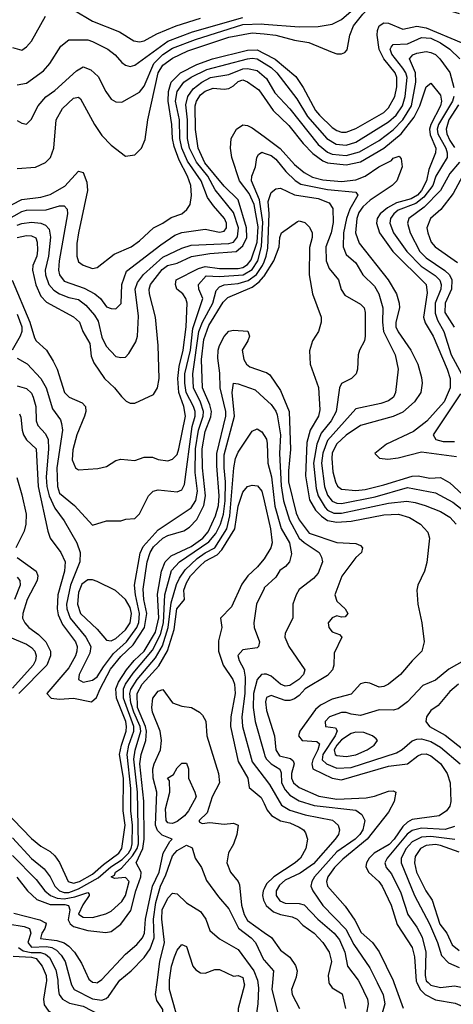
# Model space of a CAD drawing. Header units: inches. Extents: x 1793402 to 1900366, y 320852 to 470679.
# Tile 326 of 604: x 1828960 to 1830805, y 429908 to 434096. Entities that reach past the tile are written whole.
import ezdxf

# ---------------------------------------------------------------- set-up
doc = ezdxf.new("R2010")
doc.units = ezdxf.units.IN
doc.header["$MEASUREMENT"] = 0
for name, color, linetype in [('B8422', 7, 'Continuous'), ('B8423', 7, 'Continuous'), ('B8432', 7, 'Continuous'), ('B8433', 7, 'Continuous')]:
    doc.layers.add(name, color=color, linetype=linetype)

msp = doc.modelspace()

# ---------------------------------------------------------------- linework, layer by layer
at = {"layer": 'B8422', "color": 4}
for points, elevation in [([(1829073.6, 430000), (1829061.1, 429930), (1829064.8, 429904.8), (1829081.2, 429881.2), (1829130, 429848.2), (1829143.9, 429843.9), (1829170, 429841.3), (1829210, 429846), (1829230, 429844.6), (1829250, 429836.9), (1829290.2, 429810.2), (1829350, 429748.7), (1829390, 429733.4), (1829465.3, 429734.7), (1829510, 429745.2), (1829590, 429770.3), (1829610.9, 429790), (1829624.8, 429830), (1829626, 429870), (1829597.3, 429970), (1829597.6, 430000)], 284), ([(1829123.3, 430000), (1829125.1, 429965.1), (1829128.9, 429948.9), (1829142, 429930), (1829172.6, 429912.6), (1829230, 429900.2), (1829370, 429827.7), (1829390, 429822.8), (1829410, 429826), (1829430, 429838), (1829470, 429852), (1829530, 429852), (1829550, 429844.7), (1829570, 429854), (1829570, 429886), (1829544, 429924), (1829538, 429950), (1829544.6, 430000)], 288), ([(1829178.4, 430000), (1829181.1, 429990), (1829192.7, 429970), (1829270, 429930.3), (1829310, 429925.3), (1829328.3, 429931.7), (1829338.5, 429941.5), (1829379.9, 430000)], 292), ([(1829284, 430000), (1829290, 429999.1), (1829291.2, 430000)], 296), ([(1829914.3, 430000), (1829916.4, 429990), (1829890.3, 429889.7), (1829888.8, 429850), (1829905.7, 429810), (1829963.9, 429743.9), (1829988.2, 429690), (1829986.4, 429650), (1829977.4, 429622.6), (1829939.5, 429550), (1829934.9, 429510), (1829950.6, 429430), (1829965.5, 429405.5), (1829994.6, 429374.6), (1830000, 429358.8)], 284), ([(1829973.1, 430000), (1829975.8, 429975.8), (1829974, 429910), (1829965.5, 429850), (1829970.5, 429830), (1830000, 429798.5)], 288)]:
    msp.add_lwpolyline(points, dxfattribs=dict(at, elevation=elevation))
at = {"layer": 'B8423', "color": 4}
for points, elevation in [([(1829190, 434137.3), (1829270, 434090.4), (1829384.4, 434044.4), (1829445.5, 434005.5), (1829470, 434002.4), (1829490, 434006), (1829544.1, 434035.9), (1829626, 434070), (1829730, 434102.3)], 376), ([(1828930, 433977.3), (1828970, 433966.8), (1828990, 433981), (1829010, 434004.7), (1829070, 434111.3)], 376), ([(1828950, 433818.8), (1828990, 433825.5), (1829061.6, 433878.4), (1829089.3, 433910), (1829135.9, 433984.1), (1829170, 434010.7), (1829250, 434010.4), (1829270, 434003), (1829336, 433970), (1829366.6, 433946.6), (1829394.6, 433914.6), (1829410, 433902.8), (1829430, 433897.3), (1829450, 433902.8), (1829590, 434004.7), (1829695.1, 434044.9), (1829910, 434105.5)], 372), ([(1828950, 433666.8), (1828970, 433656), (1828990, 433652), (1829009.2, 433670.8), (1829039.3, 433730), (1829071.5, 433768.5), (1829110, 433795.5), (1829202, 433878), (1829230, 433894.8), (1829263.4, 433883.4), (1829294.2, 433854.2), (1829327.3, 433790), (1829350, 433758), (1829370, 433746), (1829395.5, 433744.5), (1829470, 433787.7), (1829490, 433813.4), (1829530.9, 433910), (1829570, 433948), (1829610, 433974.2), (1829707.9, 434012.1), (1829910, 434075.4), (1829990, 434078.4), (1830000, 434077.6)], 368), ([(1828950, 433463), (1829028.3, 433468.3), (1829070, 433488), (1829091.8, 433510), (1829105.1, 433550), (1829115.6, 433670), (1829142, 433718), (1829190, 433762), (1829210, 433766.8), (1829219.3, 433759.3), (1829278.4, 433650), (1829310, 433604), (1829350, 433562.8), (1829410, 433516), (1829450, 433521), (1829479, 433550), (1829494.2, 433585.8), (1829505.1, 433670), (1829548.9, 433870), (1829570, 433902.3), (1829610, 433932.3), (1829675.8, 433964.2), (1829850, 434021.2), (1829950, 434040.7), (1830000, 434035.4)], 364), ([(1828890, 433290.3), (1828970, 433331.7), (1829050, 433341.7), (1829090, 433351.8), (1829151.8, 433388.2), (1829210, 433451), (1829230, 433446), (1829245.5, 433405.5), (1829248.7, 433370), (1829210.4, 433190), (1829203.8, 433143.8), (1829204, 433090), (1829210, 433066), (1829230, 433051.3), (1829270, 433038), (1829290, 433042), (1829362, 433098), (1829434, 433130), (1829470, 433154.8), (1829530, 433210.8), (1829568.7, 433230), (1829604.8, 433255.2), (1829650, 433270.8), (1829671.8, 433288.2), (1829685.2, 433310), (1829691.6, 433348.4), (1829687.8, 433390), (1829674.8, 433430), (1829638.4, 433498.4), (1829617.1, 433557.1), (1829609.8, 433590), (1829608, 433650), (1829591.4, 433750), (1829593, 433790), (1829605.3, 433830), (1829645.1, 433870), (1829714.6, 433905.4), (1829780.9, 433930), (1829930, 433965.8), (1829970, 433967.5), (1830000, 433952.2)], 356), ([(1828847.8, 433212.2), (1828970, 433280.2), (1828990, 433285.2), (1829072.5, 433287.5), (1829130, 433303.8), (1829150, 433304), (1829162, 433290), (1829163.1, 433270), (1829127.7, 433070), (1829126, 433030), (1829130.4, 433010), (1829150, 432983.1), (1829234.6, 432954.6), (1829280.5, 432930), (1829303.8, 432910), (1829330, 432874.8), (1829350, 432866.8), (1829370, 432866), (1829391.5, 432888.5), (1829394.3, 432970), (1829414.1, 433025.9), (1829561.2, 433138.8), (1829621.1, 433178.9), (1829650, 433190.3), (1829750, 433204.4), (1829810, 433192.7), (1829830, 433196.3), (1829840.7, 433210), (1829840.5, 433230), (1829831.3, 433250), (1829784.4, 433304.4), (1829760, 433340), (1829731.9, 433410), (1829674.8, 433494.8), (1829650.6, 433550), (1829641.8, 433590), (1829639.8, 433670), (1829623.7, 433750), (1829630, 433790.6), (1829658.7, 433830), (1829690, 433851.4), (1829756.1, 433883.9), (1829929, 433929), (1829950, 433932.2), (1829970, 433929.1), (1830000, 433910.8)], 352), ([(1828950, 433221.5), (1828970, 433229), (1829010, 433234.3), (1829050, 433230.3), (1829070, 433222.4), (1829085.1, 433205.1), (1829091.5, 433171.5), (1829082.7, 433090), (1829068.8, 433030), (1829070.3, 433010), (1829084.2, 432970), (1829105.4, 432945.4), (1829130, 432930.3), (1829170, 432914.9), (1829210, 432906.4), (1829242, 432882), (1829279.1, 432839.1), (1829294.1, 432814.1), (1829310, 432746), (1829327.6, 432707.6), (1829370, 432664), (1829390, 432658.8), (1829410, 432661), (1829424.1, 432675.9), (1829454, 432726), (1829461.6, 432750), (1829465.4, 432834.6), (1829451.1, 432950), (1829461.8, 432978.2), (1829487.3, 433012.7), (1829570, 433086.5), (1829650, 433124.6), (1829690, 433136.5), (1829850, 433143.9), (1829870, 433150.3), (1829887.7, 433172.3), (1829890.7, 433210), (1829870, 433276.2), (1829792.2, 433372.2), (1829760.3, 433430), (1829712.3, 433490), (1829682.9, 433550), (1829674.6, 433590), (1829674.2, 433670), (1829666.6, 433733.4), (1829676, 433770), (1829698.6, 433801.4), (1829735.1, 433830), (1829772.7, 433850), (1829850, 433862.7), (1829910, 433887.2), (1829930, 433887.9), (1829970, 433879.5), (1830000, 433854.4)], 348), ([(1828950, 433168.9), (1828990, 433178), (1829010, 433177), (1829028.5, 433168.5), (1829034.9, 433150), (1829035.8, 433115.8), (1829032.6, 433090), (1829016.9, 433050), (1829015.5, 433030), (1829028.6, 432968.6), (1829050, 432920.5), (1829074, 432894), (1829190, 432832.4), (1829215.5, 432810), (1829229.1, 432769.1), (1829258.2, 432718.2), (1829265.1, 432665.1), (1829276.2, 432636.2), (1829321.6, 432570), (1829363.8, 432530), (1829393, 432493), (1829413.5, 432473.5), (1829430, 432465.5), (1829450, 432464.4), (1829530, 432501.6), (1829546.3, 432530), (1829554, 432570), (1829549.5, 432710), (1829538.7, 432830), (1829512.8, 432930), (1829511.2, 432950), (1829516.3, 432970), (1829567.1, 433032.9), (1829589.9, 433050.1), (1829630, 433061), (1829691.4, 433088.6), (1829770, 433101.5), (1829880.9, 433110), (1829910, 433133.4), (1829926.3, 433170), (1829924.8, 433210), (1829890, 433329.6), (1829830, 433388.3), (1829747.5, 433487.5), (1829720.3, 433550), (1829709, 433629), (1829707, 433730), (1829712.9, 433750), (1829730, 433776.9), (1829750, 433791.5), (1829784.1, 433804.1), (1829830, 433800.3), (1829850, 433803.7), (1829870, 433814.4), (1829890, 433833.4), (1829910, 433839.5), (1829930, 433832), (1829977.1, 433797.1), (1830000, 433764.8)], 344), ([(1828927.7, 432987.7), (1829003.9, 432810), (1829023.1, 432743.1), (1829030.4, 432730.4), (1829074.8, 432690), (1829103.4, 432643.4), (1829120.5, 432610), (1829150.4, 432510.4), (1829170.4, 432490.4), (1829226.6, 432466.6), (1829240.5, 432450), (1829241.6, 432430), (1829236.4, 432410), (1829203.7, 432330), (1829186, 432266), (1829183.8, 432223.8), (1829198, 432190), (1829210, 432181), (1829292.9, 432187.1), (1829330, 432196), (1829370, 432221), (1829390, 432226.8), (1829450, 432221), (1829490, 432234.8), (1829525.6, 432234.4), (1829550, 432224.9), (1829590, 432218.8), (1829610, 432226.8), (1829630, 432246.8), (1829638, 432270), (1829665.7, 432410), (1829658, 432450), (1829637, 432510), (1829633.3, 432570), (1829639.1, 432620.9), (1829656.5, 432690), (1829668.9, 432790), (1829673, 432890), (1829667.6, 432910), (1829654, 432930), (1829629.6, 432950), (1829622.6, 432970), (1829625.7, 432990), (1829721.8, 433038.2), (1829750, 433046.1), (1829810, 433037.7), (1829890, 433037.7), (1829910, 433042.3), (1829930, 433054.9), (1829945.7, 433074.3), (1829970.4, 433149.6), (1829975.4, 433215.4), (1829958.5, 433310), (1829937.3, 433357.3), (1829895.8, 433410), (1829862.9, 433510), (1829857, 433550), (1829860.5, 433590), (1829882.4, 433630), (1829910, 433648.4), (1829930, 433645.5), (1829950, 433635.5), (1830000, 433598.8)], 336), ([(1828950, 432656.3), (1828991.8, 432631.8), (1829050.4, 432570), (1829073.4, 432530), (1829100.3, 432440.3), (1829133.7, 432393.7), (1829138.7, 432378.7), (1829142, 432350), (1829117.7, 432190), (1829121.7, 432110), (1829130, 432082), (1829193.4, 432030), (1829270, 431946), (1829330, 431964.7), (1829390, 431964.7), (1829411.6, 431971.6), (1829450, 431974), (1829470, 431994), (1829508.7, 432070), (1829528, 432090), (1829550, 432096), (1829630, 432087.7), (1829650, 432096), (1829661.6, 432118.4), (1829694.4, 432365.6), (1829707.1, 432410), (1829706.8, 432430), (1829700.3, 432450), (1829669, 432510), (1829662.4, 432550), (1829663.2, 432590), (1829687, 432690), (1829697.5, 432782.5), (1829738.9, 432910), (1829722, 432950), (1829721.2, 432970), (1829754.2, 433005.8), (1829810, 433003.8), (1829911.6, 433010), (1829950, 433033.2), (1829973.4, 433070), (1829988.9, 433131.1), (1829995.3, 433235.3), (1829980.6, 433330), (1829946, 433410), (1829947.6, 433430), (1829962.9, 433470), (1829969.6, 433510.4), (1829977, 433523), (1829990, 433532.2), (1830000, 433528.8)], 332), ([(1828950, 432539.1), (1828990, 432527.3), (1829010, 432506.8), (1829018.4, 432490), (1829028.7, 432450), (1829030.4, 432390), (1829038, 432370), (1829070, 432334), (1829081.1, 432310), (1829083.6, 432270), (1829073.4, 432150), (1829076.2, 432110), (1829085.2, 432070), (1829110, 432018), (1829150, 431964), (1829203.8, 431870), (1829217.1, 431830), (1829215.8, 431790), (1829176.5, 431690), (1829160.2, 431610), (1829160.7, 431590), (1829175.6, 431550), (1829241.1, 431470), (1829263.7, 431430), (1829259.3, 431400.7), (1829212.7, 431310), (1829210.8, 431290), (1829230, 431278), (1829270, 431286.4), (1829290, 431300.4), (1829316.4, 431343.6), (1829360, 431400), (1829415.1, 431450), (1829458.9, 431510), (1829467.7, 431532.3), (1829470.6, 431570), (1829452.5, 431650), (1829448.3, 431690), (1829473.3, 431826.7), (1829485.1, 431854.9), (1829550, 431926), (1829690, 432019.5), (1829710, 432050.7), (1829716.5, 432090), (1829707.2, 432170), (1829708.5, 432270), (1829721, 432350), (1829741.5, 432410), (1829742.9, 432430), (1829730, 432469.6), (1829699.3, 432530), (1829697.4, 432590), (1829723.2, 432770), (1829737.7, 432810), (1829782.4, 432890), (1829796.2, 432943.8), (1829810, 432959.5), (1829830, 432967.6), (1829890, 432973.7), (1829932.7, 432987.3), (1829967.9, 433012.1), (1829993.8, 433050), (1830000, 433066.1)], 328), ([(1828959.3, 432419.3), (1828965.7, 432405.7), (1828970.3, 432350), (1828977, 432330), (1828989.1, 432309.1), (1829030.3, 432270), (1829038.8, 432110), (1829080.7, 431920.7), (1829090.6, 431890), (1829134.9, 431830), (1829153.7, 431790), (1829150.3, 431750.3), (1829123.2, 431650), (1829119.1, 431590), (1829124.7, 431564.7), (1829143, 431523), (1829198.3, 431450), (1829204.9, 431430), (1829203.6, 431410), (1829197.7, 431390), (1829170, 431338.7), (1829076, 431230), (1829094, 431210), (1829130, 431206), (1829190, 431210.4), (1829265.2, 431194.8), (1829287.8, 431212.2), (1829302.7, 431250), (1829347.4, 431332.6), (1829390, 431387.2), (1829443.1, 431436.9), (1829491.3, 431510), (1829500.6, 431570), (1829489.1, 431630), (1829485.9, 431674.1), (1829502.3, 431790), (1829514.8, 431830), (1829530, 431854.3), (1829570, 431890.2), (1829590, 431901.3), (1829658, 431922), (1829682.6, 431937.4), (1829713.5, 431970), (1829743.5, 432030), (1829751.3, 432070), (1829737.5, 432190), (1829736.8, 432270), (1829750, 432344), (1829773.6, 432406.4), (1829777, 432430), (1829770, 432457.6), (1829738.4, 432530), (1829734.1, 432650), (1829744.2, 432735.8), (1829764.5, 432795.5), (1829826.1, 432893.9), (1829845.3, 432914.7), (1829950, 432958.6), (1829979.3, 432980.7), (1829997.9, 433002.1), (1830000, 433005.4)], 324), ([(1828950, 432843), (1828969.1, 432790), (1828969, 432770), (1828962.3, 432750), (1828928.9, 432690)], 332), ([(1828893.8, 430733.8), (1829010, 430612.4), (1829050, 430580.4), (1829090, 430558), (1829110, 430539.1), (1829130.2, 430510.2), (1829166, 430430), (1829190, 430422.4), (1829214.7, 430430), (1829270, 430461.1), (1829317.5, 430502.5), (1829382.6, 430550), (1829395.1, 430570), (1829409.8, 430670), (1829400.7, 430730), (1829401.8, 430870), (1829385.3, 430970), (1829393.2, 431010), (1829414, 431070), (1829415.4, 431090), (1829412.1, 431110), (1829372.2, 431210), (1829369, 431250), (1829381.4, 431278.6), (1829415.3, 431330), (1829447.9, 431370), (1829490, 431410.2), (1829538.3, 431490), (1829551.7, 431551.7), (1829547.2, 431652.8), (1829563.5, 431750), (1829579.8, 431790), (1829604.7, 431815.3), (1829690, 431855.3), (1829739.8, 431890), (1829762.1, 431917.9), (1829793.9, 431986.1), (1829806.3, 432030), (1829808.5, 432070), (1829798.6, 432198.6), (1829799.1, 432250), (1829837, 432410), (1829837, 432430), (1829813.6, 432530), (1829812.4, 432592.4), (1829803.1, 432656.9), (1829804.8, 432690), (1829810, 432710.6), (1829830, 432747.7), (1829850, 432770.5), (1829870, 432774.9), (1829930.8, 432770.8), (1829938, 432750), (1829931.3, 432730), (1829907.3, 432690), (1829913.4, 432650), (1829924.9, 432630), (1829939, 432619), (1830000, 432598.3)], 316), ([(1828930, 430616.4), (1829010, 430528.4), (1829063.9, 430483.9), (1829090.2, 430450.2), (1829110.3, 430410), (1829130, 430390.3), (1829150, 430383.2), (1829170, 430383.7), (1829210, 430398.5), (1829293.8, 430446.2), (1829347.7, 430492.3), (1829395.9, 430524.1), (1829422.6, 430550), (1829435.2, 430570), (1829439.5, 430590), (1829440.2, 430670), (1829433.4, 430730), (1829433.9, 430826.1), (1829417.5, 430970), (1829425.2, 431010), (1829446.6, 431070), (1829446.1, 431090), (1829402, 431210), (1829401.8, 431250), (1829410.7, 431270), (1829443.3, 431316.7), (1829525.5, 431414.5), (1829559.5, 431480.5), (1829572.2, 431530), (1829578.5, 431650), (1829606.3, 431753.7), (1829639.7, 431790), (1829765.4, 431874.6), (1829795, 431910), (1829814.2, 431950), (1829827.3, 431992.7), (1829834.4, 432050), (1829836, 432130), (1829829.8, 432190.2), (1829830, 432244.7), (1829873.7, 432410), (1829864.2, 432510), (1829869.4, 432550), (1829890, 432547.3), (1829961.7, 432521.7), (1830000, 432486.6)], 312), ([(1828930, 430541.3), (1829030, 430438.4), (1829066.7, 430390), (1829090.9, 430370.9), (1829119.8, 430359.8), (1829150, 430357), (1829195.3, 430364.7), (1829250, 430382.8), (1829256.4, 430376.4), (1829255.8, 430370), (1829228.5, 430331.5), (1829210.6, 430290.6), (1829230, 430278), (1829270, 430277.4), (1829327, 430293), (1829350, 430304.4), (1829394.7, 430345.3), (1829410, 430370.7), (1829426, 430430), (1829410, 430447.6), (1829363.3, 430443.3), (1829349.6, 430450), (1829363.6, 430456.4), (1829368.2, 430470), (1829393.9, 430486.1), (1829441, 430539), (1829460.2, 430570), (1829465.2, 430590), (1829461.2, 430810), (1829445.4, 430950), (1829451.2, 430988.8), (1829475.5, 431070), (1829472.8, 431090), (1829445.4, 431150), (1829433.7, 431190), (1829428.4, 431230), (1829433.5, 431246.5), (1829460.7, 431290), (1829537.9, 431382.1), (1829567.7, 431432.3), (1829591.9, 431510), (1829604.4, 431615.6), (1829627, 431693), (1829639.8, 431720.2), (1829664.1, 431755.9), (1829715.8, 431804.2), (1829750, 431828.4), (1829790.8, 431849.2), (1829841.6, 431930), (1829854.9, 431985.1), (1829871.3, 432190), (1829878.4, 432230), (1829890, 432256), (1829950, 432346), (1829970, 432356), (1829990, 432342.8), (1830000, 432326.9)], 308), ([(1828948.2, 432148.2), (1828970, 432074.8), (1828987.7, 431992.3), (1828987.2, 431950), (1828979.6, 431920.4), (1828944.6, 431850)], 316), ([(1828947.8, 430447.8), (1828994, 430390), (1829033.8, 430353.8), (1829090, 430332.8), (1829152, 430332), (1829167.8, 430327.8), (1829174.2, 430310), (1829167.2, 430267.2), (1829174.6, 430250), (1829190, 430238), (1829250, 430221.7), (1829327.3, 430212.7), (1829350, 430217.1), (1829390, 430248), (1829433.2, 430306.8), (1829453.8, 430390), (1829475.5, 430450), (1829477.7, 430470), (1829455.8, 430510), (1829484.3, 430570), (1829489.9, 430610), (1829488.5, 430771.5), (1829471.9, 430930), (1829477.8, 430970), (1829497, 431030), (1829500.5, 431070), (1829496.2, 431090), (1829462.2, 431170), (1829459.8, 431230), (1829481.6, 431270), (1829552.2, 431347.8), (1829588.8, 431411.2), (1829618.1, 431501.9), (1829628.3, 431590), (1829661.3, 431630), (1829659.3, 431670), (1829670, 431700.4), (1829687.6, 431730), (1829724.8, 431770), (1829750, 431792.1), (1829800.2, 431819.8), (1829819.8, 431840.2), (1829875.9, 431930), (1829890, 432026), (1829910, 432086.8), (1829930, 432111), (1829950, 432116), (1829972.8, 432112.8), (1829990.3, 432090), (1830000, 432048.7)], 304), ([(1828950, 431808), (1829030, 431750.5), (1829037.6, 431730), (1829035.3, 431710), (1828991.7, 431630), (1828974.4, 431570), (1828973, 431550), (1828982, 431530), (1828999.1, 431510), (1829040.5, 431480.5), (1829072.2, 431450), (1829091.8, 431410), (1829091.8, 431390), (1829075.6, 431350), (1828956.1, 431230)], 316), ([(1830000, 431802.5), (1829999.1, 431800.9), (1829972, 431768), (1829930.3, 431730), (1829905.1, 431694.9), (1829861.3, 431598.7), (1829814.8, 431550), (1829820.7, 431510), (1829806, 431454), (1829806, 431410), (1829826.7, 431350), (1829867, 431290), (1829874.9, 431270), (1829877.3, 431230), (1829859.1, 431130), (1829857.3, 431090), (1829890, 430941), (1829930.3, 430870), (1829937.1, 430830), (1829987.8, 430787.8), (1830000, 430761.4)], 304), ([(1828950, 431724.9), (1828960.4, 431710), (1828962, 431690), (1828938.9, 431630)], 312), ([(1830000, 431676.8), (1829967.3, 431610), (1829956.3, 431530), (1829958, 431510), (1829980.7, 431450), (1829976, 431430), (1829970, 431424), (1829910, 431416), (1829888.4, 431391.6), (1829894, 431370), (1829913.3, 431333.3), (1829919.1, 431299.1), (1829918.4, 431230), (1829905.2, 431130), (1829908.9, 431090), (1829950, 430939.1), (1830000, 430872.9)], 308), ([(1828918.8, 431470), (1828990, 431439.5), (1829010, 431426), (1829024.4, 431410), (1829030.3, 431390), (1829027, 431370), (1829017, 431350), (1828930, 431252.6)], 312), ([(1830000, 431311.5), (1829988.9, 431311.1), (1829970, 431289.2), (1829955.2, 431230), (1829953.8, 431170), (1829962.6, 431110), (1830000, 430976.3)], 312), ([(1829291.2, 430000), (1829310, 430013.4), (1829410, 430121.3), (1829458.2, 430161.8), (1829482.6, 430190), (1829490.9, 430210), (1829496, 430270), (1829524.8, 430410), (1829553.7, 430470), (1829570.8, 430550), (1829599.1, 430600.9), (1829609.2, 430610), (1829566.6, 430626.6), (1829546.8, 430646.8), (1829538.6, 430670), (1829543.7, 430810), (1829528.5, 430870), (1829527.5, 430910), (1829531.9, 430930), (1829559.3, 430990), (1829563.7, 431030), (1829557.4, 431070), (1829525, 431150), (1829522, 431170), (1829527.3, 431210), (1829550, 431239.3), (1829570, 431246.8), (1829611, 431190), (1829650, 431175.5), (1829691.3, 431170), (1829726, 431150), (1829738, 431138), (1829752.4, 431112.4), (1829756.4, 431050), (1829806.4, 430890), (1829810.3, 430850), (1829779.6, 430790), (1829757.3, 430722.7), (1829724, 430690), (1829724, 430684), (1829736.9, 430676.9), (1829770, 430680.4), (1829830, 430674), (1829870, 430678), (1829890.3, 430670.3), (1829884.9, 430630), (1829870.5, 430589.5), (1829848.2, 430551.8), (1829842, 430510), (1829857.3, 430470), (1829890.4, 430430.4), (1829896.1, 430416.1), (1829904.4, 430330), (1829914.9, 430290), (1829930, 430263.7), (1830000, 430213.5)], 296), ([(1829379.9, 430000), (1829387, 430010), (1829435.1, 430050), (1829490, 430107.3), (1829516.1, 430143.9), (1829533.1, 430190), (1829529, 430270), (1829539.5, 430340.4), (1829558.9, 430410), (1829581.7, 430458.3), (1829610, 430538.8), (1829630, 430562.4), (1829670, 430584), (1829693.7, 430573.7), (1829707.3, 430530), (1829733.4, 430490), (1829754.9, 430434.9), (1829805.5, 430365.5), (1829850, 430314), (1829891.2, 430231.2), (1829945.5, 430190), (1829963.8, 430170), (1829997.7, 430097.7), (1830000, 430095.1)], 292), ([(1830000, 430399), (1829995.6, 430390), (1829993.1, 430370), (1829997.4, 430350), (1830000, 430344.9)], 304), ([(1829544.6, 430000), (1829556.4, 430090), (1829576.4, 430170), (1829565, 430270), (1829567, 430310), (1829590, 430358.8), (1829610, 430381), (1829630, 430378), (1829670, 430338.8), (1829730, 430302.8), (1829753, 430270), (1829770, 430221), (1829810, 430186), (1829890, 430140.7), (1829956, 430050), (1829972, 430010), (1829973.1, 430000)], 288), ([(1828935.6, 430295.6), (1829046.5, 430266.5), (1829070, 430254.4), (1829073.4, 430250), (1829067.4, 430230), (1829054.6, 430210), (1829048.2, 430188.2), (1829119, 430179), (1829150, 430168.9), (1829170, 430154.6), (1829194, 430130), (1829222.9, 430082.9), (1829254.4, 430014.4), (1829270, 430002), (1829284, 430000)], 296), ([(1828910.2, 430250.2), (1828979, 430239), (1829002, 430230), (1829007.2, 430210), (1828995, 430170), (1829010, 430150.2), (1829074.2, 430154.2), (1829097.1, 430150), (1829117.6, 430137.6), (1829137.3, 430117.3), (1829154.3, 430090), (1829178.4, 430000)], 292), ([(1828955.2, 430150), (1828975.3, 430135.3), (1829008.7, 430128.7), (1829048.2, 430128.2), (1829070, 430121.5), (1829086.7, 430106.7), (1829114.1, 430054.1), (1829122.7, 430010), (1829123.3, 430000)], 288), ([(1829597.6, 430000), (1829597.7, 430010), (1829606.9, 430070), (1829618.4, 430110), (1829630, 430138), (1829650, 430162), (1829670, 430154), (1829696.3, 430070), (1829710, 430054), (1829730, 430042), (1829750, 430040.7), (1829790, 430056.3), (1829810, 430056.3), (1829870, 430027.7), (1829890, 430030.4), (1829910, 430021), (1829914.3, 430000)], 284), ([(1828932.9, 430112.9), (1829010, 430108.5), (1829030, 430102), (1829056.5, 430070), (1829072.6, 430030), (1829074.5, 430005.5), (1829073.6, 430000)], 284)]:
    msp.add_lwpolyline(points, dxfattribs=dict(at, elevation=elevation))
for points, elevation in [([(1829270, 431713.3), (1829250, 431713.3), (1829225, 431695), (1829210, 431659), (1829206.5, 431610), (1829219.5, 431570), (1829290, 431503.8), (1829330, 431456.3), (1829350, 431454.4), (1829370, 431464.2), (1829410, 431500.3), (1829429.7, 431530), (1829435.5, 431570), (1829430, 431595.1), (1829410, 431629.6), (1829368.2, 431668.2), (1829290, 431706)], 332), ([(1829610, 430676.2), (1829597.5, 430677.5), (1829590, 430679.3), (1829582.9, 430690), (1829580.8, 430739.2), (1829599.3, 430810), (1829598, 430858), (1829589.2, 430870), (1829614.6, 430885.4), (1829630, 430914), (1829650, 430934), (1829670, 430934), (1829678, 430910), (1829678, 430870), (1829706, 430810), (1829710.5, 430790), (1829678, 430730), (1829661.6, 430710), (1829630, 430685.1)], 292)]:
    msp.add_lwpolyline(points, close=True, dxfattribs=dict(at, elevation=elevation))
at = {"layer": 'B8432', "color": 4}
for points, elevation in [([(1830036.2, 430000), (1830033.7, 429970), (1830058, 429870)], 292), ([(1830127.8, 430000), (1830116.3, 429970), (1830119.1, 429950), (1830150.5, 429890)], 296), ([(1830276, 430000), (1830276.4, 429996.4), (1830290, 429977.3), (1830331.7, 429951.7), (1830346, 429890)], 304), ([(1830405.5, 430000), (1830440.4, 429930), (1830443.1, 429910), (1830435.8, 429870)], 308), ([(1830481.2, 430000), (1830507.3, 429947.3), (1830513.7, 429910), (1830496.4, 429850)], 312), ([(1830552.4, 430000), (1830591.8, 429891.8)], 316), ([(1830649.8, 430000), (1830664.4, 429970), (1830685.3, 429950), (1830730, 429927.2), (1830812.9, 429912.9), (1830890, 429880.5)], 324), ([(1830698.5, 430000), (1830710, 429988.8), (1830750, 429978.7), (1830810, 429986.4), (1830890, 429970.4), (1830990, 429962.4), (1831050, 429970.4), (1831130, 429992.2), (1831190, 429994.9), (1831206.3, 430000)], 328)]:
    msp.add_lwpolyline(points, dxfattribs=dict(at, elevation=elevation))
at = {"layer": 'B8433', "color": 4}
for points, elevation in [([(1830000, 434077.6), (1830150, 434066), (1830230, 434067), (1830290, 434076.4), (1830330, 434096.4), (1830410, 434166), (1830510, 434284.9), (1830530, 434295.5), (1830550, 434292.7), (1830590, 434275.8), (1830650, 434241.7), (1830710, 434217.4), (1830789.5, 434190.5), (1830830, 434183.8)], 368), ([(1830000, 434035.4), (1830050, 434030.2), (1830130, 434008.7), (1830190, 433999.3), (1830290, 433957.3), (1830310, 433950.8), (1830330, 433951), (1830344, 433956), (1830352.9, 433967.1), (1830365.6, 434030), (1830380.5, 434070), (1830420, 434120), (1830470, 434168.9), (1830490, 434184.6), (1830510, 434190.3), (1830610, 434188.5), (1830830, 434122.6)], 364), ([(1830000, 433952.2), (1830047.9, 433927.9), (1830134.5, 433854.5), (1830166.9, 433806.9), (1830219.5, 433710), (1830235.8, 433690), (1830290, 433637.6), (1830310, 433624.9), (1830330, 433617.6), (1830350, 433617.6), (1830390, 433633.7), (1830510, 433701.1), (1830530, 433720.5), (1830556, 433770), (1830564.8, 433810), (1830564.8, 433850), (1830557.7, 433870), (1830509.9, 433929.9), (1830489.8, 433969.8), (1830481.3, 434030), (1830482.4, 434050), (1830489.7, 434070), (1830510, 434082.4), (1830530, 434081.3), (1830590, 434056.4), (1830650, 434069), (1830690, 434062), (1830838.3, 433998.3)], 356), ([(1830000, 433910.8), (1830030, 433892.6), (1830054.6, 433870), (1830138.8, 433758.8), (1830184.7, 433684.7), (1830267, 433590), (1830306.6, 433566.6), (1830350, 433562.4), (1830390, 433575.6), (1830530, 433662), (1830562.3, 433690), (1830588.7, 433730), (1830600.3, 433770), (1830608.8, 433850), (1830603.5, 433870), (1830590.9, 433890), (1830543.1, 433950), (1830536.9, 433970), (1830540.7, 433979.3), (1830550, 433990.4), (1830610, 433994), (1830670, 434020.9), (1830710, 434017.6), (1830750, 433998), (1830790.4, 433970), (1830832.4, 433930)], 352), ([(1830000, 433854.4), (1830010, 433846), (1830045.3, 433785.3), (1830110, 433717.1), (1830230, 433564.6), (1830270, 433532.7), (1830290, 433524.4), (1830350, 433518), (1830406.4, 433533.6), (1830490, 433581.7), (1830550, 433627.7), (1830589.9, 433670.1), (1830627.2, 433730), (1830646, 433830), (1830644.2, 433870), (1830619.5, 433930), (1830633.3, 433946.7), (1830650, 433953.4), (1830690, 433960.4), (1830710, 433957.1), (1830730, 433948), (1830748, 433930), (1830790, 433870.7), (1830807.9, 433807.9)], 348), ([(1830000, 433764.8), (1830038.7, 433710), (1830105.9, 433645.9), (1830166, 433570), (1830207.2, 433527.2), (1830250, 433495.2), (1830270, 433487.1), (1830350, 433478.9), (1830410, 433491.2), (1830509.7, 433550), (1830582.7, 433610), (1830638.1, 433681.9), (1830662.8, 433730), (1830690, 433811), (1830710, 433826), (1830750, 433774.8), (1830754.9, 433750), (1830750, 433729.4), (1830709.4, 433650.6), (1830704.1, 433630), (1830706.7, 433606.7), (1830730.3, 433549.7), (1830728.9, 433530), (1830701.3, 433458.7), (1830691, 433410), (1830670.2, 433370), (1830653, 433350), (1830625.5, 433334.5), (1830563.6, 433316.4), (1830524.8, 433295.2), (1830494.6, 433270), (1830480.9, 433250), (1830478.3, 433230), (1830491.7, 433190), (1830547.2, 433110), (1830690.4, 432970), (1830694.4, 432934.4), (1830678.9, 432830), (1830685.9, 432805.9), (1830718.9, 432750), (1830779.6, 432610), (1830791.7, 432570), (1830791.7, 432530), (1830766.3, 432470), (1830692, 432388), (1830636.1, 432343.9), (1830520.7, 432290), (1830472, 432250), (1830491, 432231), (1830526.9, 432226.9), (1830570, 432232.4), (1830670, 432257.4), (1830818.4, 432238.4)], 344), ([(1830808.1, 433770), (1830801.1, 433750), (1830742.7, 433650), (1830736.3, 433630), (1830739.3, 433610), (1830772.7, 433550), (1830779.7, 433530), (1830779.6, 433510), (1830731.5, 433430), (1830717.8, 433390), (1830679.5, 433340.5), (1830645.2, 433314.8), (1830570, 433286), (1830551.7, 433270), (1830538, 433250), (1830534.6, 433230), (1830550.3, 433190), (1830607.2, 433110), (1830668.1, 433048.1), (1830727.6, 433007.6), (1830748, 432988), (1830754, 432970), (1830751.5, 432950), (1830728.2, 432890), (1830727.4, 432847.4), (1830737.3, 432817.3), (1830764.6, 432770), (1830796.2, 432670), (1830839.6, 432590)], 348), ([(1830826.6, 433733.4), (1830786.7, 433670), (1830775.2, 433630), (1830777.7, 433610), (1830790, 433582.4), (1830810, 433552)], 352), ([(1830000, 433598.8), (1830068.5, 433548.5), (1830130, 433480.3), (1830170, 433446), (1830206.2, 433426.2), (1830250, 433414.7), (1830330, 433407.2), (1830390, 433415.2), (1830430, 433431.1), (1830488.2, 433470), (1830542.3, 433497.7), (1830550, 433507.3), (1830575.2, 433515.2), (1830583.5, 433503.5), (1830587.3, 433470), (1830565.5, 433410), (1830545.5, 433390), (1830451.5, 433328.5), (1830419.6, 433300.4), (1830403.8, 433276.2), (1830394.2, 433250), (1830389, 433190), (1830404.9, 433144.9), (1830528.5, 432990), (1830563.1, 432930), (1830575.3, 432890), (1830576.5, 432870), (1830560.9, 432810), (1830560.3, 432790), (1830570, 432768), (1830624.9, 432690), (1830654, 432630), (1830670, 432574), (1830672, 432550), (1830667, 432510), (1830639.5, 432470), (1830590, 432426.9), (1830550, 432408.4), (1830410, 432369.7), (1830350, 432328.2), (1830310, 432291.3), (1830290, 432253.2), (1830288.1, 432230), (1830292.7, 432172.7), (1830303.7, 432130), (1830311.8, 432111.8), (1830330, 432098.4), (1830390, 432092.6), (1830430, 432096.9), (1830510, 432117.3), (1830630, 432154.3), (1830655.1, 432155.1), (1830705.5, 432145.5), (1830750, 432148.5), (1830790, 432126.4), (1830860.8, 432060.8)], 336), ([(1830000, 433528.8), (1830030, 433518.7), (1830050, 433503.1), (1830092.2, 433450), (1830132.1, 433412.1), (1830156.4, 433396.4), (1830270, 433374), (1830390, 433362.8), (1830399.1, 433350), (1830364.9, 433290), (1830350.2, 433250), (1830337.7, 433190), (1830336.4, 433130), (1830350, 433097.3), (1830390, 433062), (1830420.5, 433010), (1830470, 432962), (1830488.4, 432930), (1830505.3, 432870), (1830504.2, 432810), (1830508.7, 432770), (1830558, 432670), (1830570.5, 432609.5), (1830559.1, 432510), (1830550.3, 432489.7), (1830530, 432475.1), (1830496.7, 432463.3), (1830390, 432440.9), (1830270, 432306), (1830250, 432252.7), (1830245, 432210), (1830257.2, 432110), (1830270, 432073), (1830290, 432047.4), (1830310, 432039.6), (1830330, 432038.5), (1830473, 432067), (1830610, 432106.3), (1830730, 432083.1), (1830803.4, 432043.4), (1830870, 431991.8)], 332), ([(1830831.6, 433490), (1830790, 433441.6), (1830750.2, 433369.8), (1830681.4, 433298.6), (1830616.3, 433250), (1830610.5, 433230), (1830621.3, 433190), (1830663.1, 433110), (1830690, 433083.6), (1830769.4, 433029.4), (1830788.9, 433010), (1830799, 432990), (1830797.2, 432950), (1830770.2, 432890), (1830769.1, 432850), (1830808.3, 432788.3)], 352), ([(1830843.7, 433430), (1830803.9, 433356.1), (1830751.5, 433288.5), (1830708.5, 433250), (1830692.7, 433210), (1830696.3, 433190), (1830710.7, 433150), (1830727.7, 433130), (1830822.9, 433062.9)], 356), ([(1830000, 433066.1), (1830009.1, 433090), (1830016.2, 433123.8), (1830022.2, 433270), (1830017.3, 433322.7), (1830030, 433360.7), (1830050, 433376), (1830070, 433378.8), (1830130, 433351.6), (1830230, 433336), (1830276.5, 433316.5), (1830292.3, 433292.3), (1830293.4, 433233.4), (1830285.3, 433190), (1830262.6, 433130), (1830263.8, 433070), (1830277.1, 433037.1), (1830317.3, 432990), (1830328, 432948), (1830343.8, 432923.8), (1830410, 432886), (1830426, 432870), (1830430.5, 432850), (1830430.5, 432749.5), (1830426.8, 432730), (1830406, 432690), (1830401, 432670), (1830398, 432610), (1830392, 432590), (1830372, 432570), (1830330, 432548.7), (1830320.7, 432530), (1830307, 432430), (1830285.7, 432390), (1830243, 432337), (1830224.7, 432290), (1830210.2, 432210), (1830221.5, 432101.5), (1830230.1, 432070.1), (1830260.5, 432020.5), (1830270.4, 432010), (1830296.9, 431996.9), (1830330, 431996.9), (1830530, 432039.6), (1830607.4, 432047.4), (1830642.9, 432042.9), (1830686, 432030), (1830750, 432003.8), (1830790, 431980.4), (1830818, 431950)], 328), ([(1830000, 433005.4), (1830042.3, 433070), (1830063.6, 433130), (1830067, 433170), (1830074, 433190), (1830142, 433238), (1830150, 433241), (1830173.7, 433233.7), (1830193.7, 433213.7), (1830204, 433190), (1830204, 433170), (1830192.7, 433127.3), (1830192.4, 433010), (1830206.4, 432930), (1830242.8, 432830), (1830242.8, 432810), (1830231, 432770), (1830206.8, 432730), (1830193.2, 432686.8), (1830196.4, 432630), (1830232.1, 432532.1), (1830237, 432437), (1830232, 432410), (1830196.5, 432350), (1830182.6, 432297.4), (1830175.8, 432155.8), (1830193.5, 432053.5), (1830218.9, 432010), (1830243.8, 431983.8), (1830270, 431965.2), (1830310, 431958.4), (1830370, 431962.4), (1830510, 431990.2), (1830572.6, 431992.6), (1830618.9, 431978.9), (1830664.9, 431950), (1830696.7, 431916.7), (1830704, 431890), (1830693, 431787), (1830682, 431750), (1830654, 431690), (1830650.6, 431669.4), (1830654, 431610), (1830670.9, 431530.9), (1830681, 431450), (1830671, 431410), (1830630, 431369.2), (1830580.7, 431310), (1830530, 431269.6), (1830510, 431259.5), (1830490, 431257), (1830450, 431273.3), (1830430, 431276.3), (1830410, 431271.3), (1830370, 431227), (1830290, 431205.1), (1830240.4, 431179.6), (1830218.4, 431161.6), (1830152.7, 431070), (1830147, 431050), (1830162.8, 431030), (1830225.1, 431025.1), (1830235.8, 431015.8), (1830229.1, 430990), (1830207.9, 430947.9), (1830203.2, 430930), (1830207.2, 430910), (1830289.3, 430869.3), (1830330, 430862.4), (1830530, 430920.7), (1830609.8, 430930.2), (1830654.8, 430965.2), (1830670, 430972.2), (1830690, 430973.4), (1830710, 430964.9), (1830750, 430932.4), (1830779.3, 430890), (1830792.4, 430850), (1830794.9, 430770), (1830790.4, 430750), (1830776.3, 430730), (1830744.7, 430710), (1830630, 430693.5), (1830610, 430683.1), (1830590, 430664), (1830553, 430610), (1830531.9, 430588.1), (1830468.7, 430550), (1830447, 430530), (1830435.8, 430510), (1830433.2, 430493.2), (1830444.9, 430470), (1830488.2, 430430), (1830502, 430410), (1830541.3, 430330), (1830566.8, 430246.8), (1830630.3, 430150), (1830640.2, 430110), (1830646.6, 430006.6), (1830649.8, 430000)], 324), ([(1830000, 432598.3), (1830010, 432594.9), (1830024.9, 432584.9), (1830070, 432518.8), (1830106.5, 432430), (1830112, 432268), (1830103.5, 432176.5), (1830104.3, 432130), (1830137, 431997), (1830148.8, 431968.8), (1830191.5, 431911.5), (1830310, 431871.5), (1830390, 431867.3), (1830410, 431858.8), (1830418.8, 431850), (1830414.8, 431830), (1830390, 431809), (1830330.6, 431729.4), (1830301, 431650), (1830310, 431622), (1830344.7, 431590), (1830356, 431570), (1830344.7, 431555.3), (1830330, 431554), (1830310, 431559.5), (1830290, 431552.3), (1830272.2, 431530), (1830275.8, 431510), (1830290, 431492.7), (1830321, 431481), (1830330.8, 431470), (1830298, 431402), (1830296.3, 431350), (1830290.6, 431330), (1830270, 431306), (1830174.4, 431250), (1830150, 431221.6), (1830130, 431206.6), (1830110, 431199.7), (1830090, 431199.7), (1830030, 431220.9), (1830010, 431213.2), (1830005.7, 431194.3), (1830010, 431158), (1830044.9, 431050), (1830050.3, 430990), (1830065.3, 430965.3), (1830112.7, 430952.7), (1830123.4, 430943.4), (1830127.6, 430930), (1830116.5, 430890), (1830116.1, 430870), (1830125.7, 430850), (1830149.3, 430829.3), (1830232.8, 430792.8), (1830310, 430779.7), (1830434.5, 430785.5), (1830470, 430792.4), (1830530, 430814.4), (1830550, 430816.3), (1830561, 430810), (1830554, 430770), (1830530, 430724.5), (1830439, 430610), (1830334.5, 430525.5), (1830299.1, 430490), (1830271.6, 430450), (1830265.7, 430430), (1830270.4, 430410), (1830344.6, 430324.6), (1830385.7, 430265.7), (1830412.7, 430212.7), (1830461.6, 430170), (1830490, 430130.6), (1830549.1, 430009.1), (1830552.4, 430000)], 316), ([(1830835.8, 432504.2), (1830719.1, 432330), (1830730.5, 432310.5), (1830762.3, 432302.3), (1830810, 432301.3)], 348), ([(1830000, 432486.6), (1830030, 432459.1), (1830050, 432430.8), (1830055.1, 432415.1), (1830070.2, 432330), (1830066.2, 432250), (1830072.5, 432112.5), (1830082.8, 432050), (1830107.8, 431967.8), (1830150, 431890.3), (1830170, 431871.6), (1830234, 431830), (1830244.9, 431810), (1830248, 431790), (1830230, 431741.2), (1830210, 431719.3), (1830150, 431672.7), (1830136.3, 431650), (1830122.8, 431610), (1830122.8, 431550), (1830090, 431486), (1830087.7, 431470), (1830106, 431430), (1830174, 431330), (1830168, 431310), (1830148, 431290), (1830110, 431264.2), (1830090, 431261.3), (1830069.8, 431269.8), (1830030, 431303.6), (1830010, 431311.8), (1830000, 431311.5)], 312), ([(1830000, 432326.9), (1830010, 432311), (1830013.5, 432293.5), (1830015.5, 432210), (1830031.2, 432151.2), (1830046.1, 432026.1), (1830072.2, 431932.2), (1830108.2, 431870), (1830116.7, 431823.3), (1830108, 431790), (1830090.6, 431770), (1830067, 431753), (1830050, 431725.2), (1830001.1, 431678.9), (1830000, 431676.8)], 308), ([(1830000, 432048.7), (1830027.7, 431930), (1830034.9, 431870), (1830028.5, 431850), (1830000, 431802.5)], 304), ([(1830851.3, 431370), (1830786.4, 431333.6), (1830730, 431287), (1830675.8, 431264.2), (1830610, 431194), (1830570, 431164), (1830550, 431159), (1830490, 431160.9), (1830410, 431136), (1830370, 431141.2), (1830350, 431149), (1830330, 431149.2), (1830278.8, 431130), (1830260.7, 431110), (1830262, 431090), (1830303.5, 431083.5), (1830310.5, 431070.5), (1830302.3, 431050), (1830250.2, 430970), (1830247.7, 430947.7), (1830265.5, 430930), (1830310, 430911.6), (1830370, 430914.9), (1830563.1, 430976.9), (1830588.3, 430991.7), (1830630, 431028.4), (1830650, 431035.8), (1830670, 431036.5), (1830710, 431026), (1830750, 431001.1), (1830834.4, 430930)], 328), ([(1830827.3, 431270), (1830790, 431238), (1830740.7, 431179.3), (1830710, 431157.2), (1830690.7, 431130), (1830687.7, 431110), (1830704, 431090), (1830770, 431052.7), (1830925.5, 430930)], 332), ([(1830000, 430976.3), (1830003.6, 430963.6), (1830010.3, 430950), (1830030, 430930.3), (1830067.5, 430907.5), (1830072.5, 430892.5), (1830074.7, 430850), (1830090, 430819.3), (1830110, 430797), (1830150, 430772.9), (1830213.2, 430753.2), (1830390, 430733.4), (1830415.6, 430715.6), (1830428.4, 430690), (1830420.3, 430650), (1830407.2, 430630), (1830387, 430610), (1830310, 430556.9), (1830214.9, 430450), (1830203.8, 430430), (1830199.3, 430410), (1830208, 430390), (1830250, 430328.2), (1830347.7, 430227.7), (1830382.2, 430162.2), (1830450, 430062.8), (1830481.2, 430000)], 312), ([(1830000, 430872.9), (1830022.7, 430842.7), (1830074.7, 430754.7), (1830110, 430733.4), (1830174.3, 430714.3), (1830291.5, 430691.5), (1830314.8, 430670), (1830320.7, 430650), (1830316.3, 430630), (1830302.4, 430610), (1830210, 430505.7), (1830154.3, 430465.7), (1830090, 430436.4), (1830065.1, 430414.9), (1830051.7, 430390), (1830052, 430370), (1830067.3, 430347.3), (1830090, 430337.4), (1830150, 430337), (1830170.2, 430330.2), (1830229.2, 430269.2), (1830298.4, 430210), (1830321.4, 430181.4), (1830343.1, 430130), (1830354.9, 430070), (1830400.5, 430010), (1830405.5, 430000)], 308), ([(1830000, 430761.4), (1830013, 430733), (1830031.4, 430711.4), (1830070, 430688.8), (1830110, 430679.5), (1830150, 430661.6), (1830167.3, 430650), (1830176.7, 430636.7), (1830184.9, 430610), (1830177.3, 430570), (1830155.5, 430530), (1830133, 430510), (1830041.3, 430450), (1830010, 430419.6), (1830000, 430399)], 304), ([(1830810, 430664.7), (1830770, 430651.1), (1830670, 430657.4), (1830630, 430646.4), (1830608.9, 430631.1), (1830523.1, 430530), (1830514.4, 430510), (1830519.3, 430490), (1830542, 430462), (1830581.3, 430381.3), (1830612.2, 430290), (1830650, 430236.3), (1830673.1, 430193.1), (1830689, 430129), (1830685.2, 430030), (1830690, 430008.2), (1830698.5, 430000)], 328), ([(1830811.5, 430608.5), (1830710, 430621), (1830670, 430618.8), (1830630, 430599.1), (1830604.4, 430570), (1830583.1, 430530), (1830583.1, 430510), (1830640.3, 430370), (1830704, 430250), (1830738, 430170), (1830755.6, 430115.6), (1830784.4, 430084.4), (1830830, 430064.9)], 332), ([(1830830, 430554.8), (1830750, 430583.5), (1830730, 430587.1), (1830690, 430583.1), (1830664.9, 430570), (1830643.2, 430536.8), (1830639.6, 430510), (1830649, 430470), (1830688.8, 430390), (1830714.9, 430350), (1830747.9, 430247.9), (1830777.4, 430210), (1830800.2, 430160.2), (1830830, 430136.5)], 336), ([(1830000, 430344.9), (1830008.3, 430328.3), (1830040.6, 430300.6), (1830070, 430289), (1830120.2, 430280.2), (1830140.5, 430270), (1830164.7, 430244.7), (1830212.7, 430210), (1830250.4, 430170), (1830277.6, 430130), (1830287, 430090), (1830272.4, 430030), (1830276, 430000)], 304), ([(1830000, 430213.5), (1830031.2, 430191.2), (1830070, 430138), (1830110, 430107.7), (1830133.3, 430073.3), (1830140.4, 430050), (1830136.7, 430023.3), (1830127.8, 430000)], 296), ([(1830000, 430095.1), (1830040.5, 430050), (1830036.2, 430000)], 292)]:
    msp.add_lwpolyline(points, dxfattribs=dict(at, elevation=elevation))
at = {"layer": 'B8433', "color": 4, "elevation": 332}
msp.add_lwpolyline([(1830390, 431065.4), (1830370, 431059.2), (1830330, 431032), (1830309.3, 431010), (1830298.3, 430990), (1830303, 430970), (1830310, 430965.7), (1830350, 430962.3), (1830390, 430969), (1830439.3, 430990), (1830469, 431010), (1830482, 431030), (1830477.2, 431037.2), (1830462, 431050), (1830424.4, 431064.4)], close=True, dxfattribs=at)

doc.saveas('drawing.dxf')
